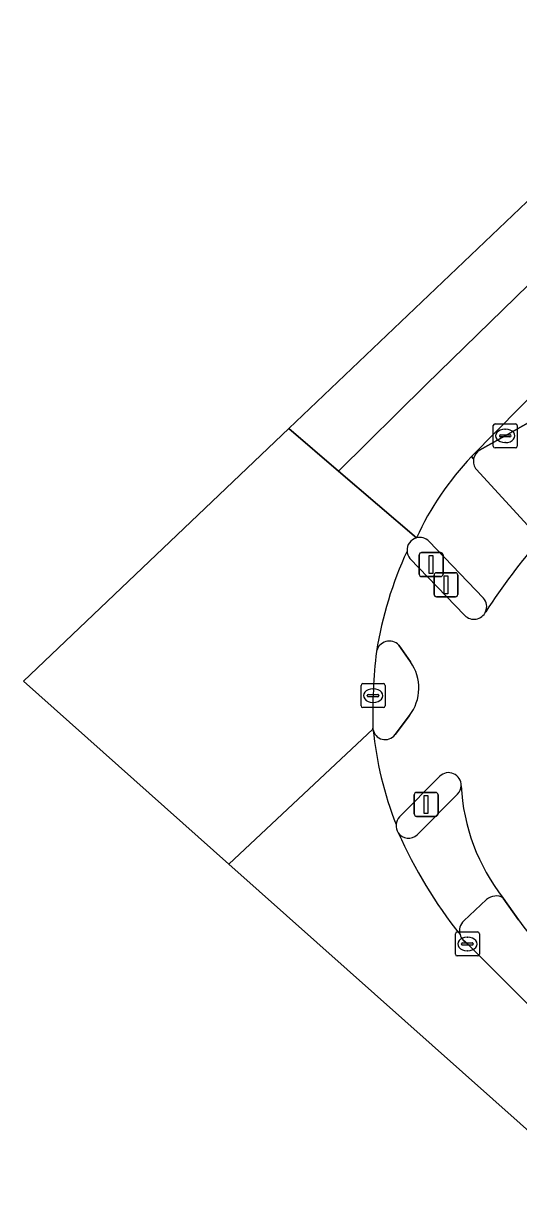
# Model space of a CAD drawing. Extents: x 162523 to 163266, y 381230 to 382050.
# Drawn here: x 162523.39 to 162544, y 381797.08 to 381845.82 of the extents above; entities that cross this region are included whole.
import ezdxf

# ---------------------------------------------------------------- set-up
doc = ezdxf.new("R2010")
doc.units = 0
for name, color, linetype in [('IMGEO_Berm_groen', 7, 'Continuous'), ('IMGEO_Fietspad_gesloten', 7, 'Continuous'), ('IMGEO_Kolk', 7, 'Continuous'), ('IMGEO_Rijbaan_lokaal_gesloten', 7, 'Continuous'), ('IMGEO_Rijbaan_lokaal_open', 7, 'Continuous'), ('IMGEO_Rijbaan_regionaal_gesloten', 7, 'Continuous'), ('IMGEO_Verkeerseiland_gesloten', 7, 'Continuous'), ('IMGEO_Verkeerseiland_groen', 7, 'Continuous'), ('IMGEO_Verkeersregelinstallatiepaal', 7, 'Continuous'), ('IMGEO_Voetpad_open', 7, 'Continuous')]:
    doc.layers.add(name, color=color, linetype=linetype)

msp = doc.modelspace()

# ---------------------------------------------------------------- linework, layer by layer
at = {"layer": 'IMGEO_Berm_groen'}
for points in [[(162542.664, 381809.364), (162541.713, 381808.476)], [(162543.993, 381808.511), (162543.356, 381809.42)], [(162541.691, 381807.666), (162541.866, 381807.508), (162552.821, 381796.54), (162560.227, 381789.1), (162563.333, 381786.008), (162564.169, 381786.991), (162565.997, 381789.141), (162547.12, 381805.283)]]:
    msp.add_lwpolyline(points, dxfattribs=at)
for centre, radius, start, end in [((162543.049, 381808.912), 0.594, 58.8512, 130.402), ((162542.115, 381808.061), 0.578, 134.0568, 196.2411), ((162554.627, 381816.257), 13.156, 216.072, 229.0483), ((162542.123, 381808.062), 0.586, 196.1636, 222.5286)]:
    msp.add_arc(centre, radius, start, end, dxfattribs=at)
at = {"layer": 'IMGEO_Fietspad_gesloten'}
for points in [[(162541.75, 381821.187), (162539.473, 381823.553)], [(162539.013, 381819.941), (162539.502, 381819.245)], [(162539.457, 381817.012), (162538.855, 381816.22)], [(162539.035, 381812.794), (162540.712, 381814.483)], [(162543.356, 381809.42), (162543.993, 381808.511)]]:
    msp.add_lwpolyline(points, dxfattribs=at)
for centre, radius, start, end in [((162571.801, 381801.984), 35.008, 140.1985, 146.4461), ((162554.183, 381817.06), 16.314, 155.3639, 170.7527), ((162539.882, 381823.888), 0.528, 182.9153, 219.3341), ((162542.14, 381821.549), 0.532, 222.9126, 336.1393), ((162538.617, 381819.561), 0.549, 43.8301, 167.2309), ((162537.95, 381818.159), 1.894, 322.7118, 34.9793), ((162538.443, 381816.522), 0.511, 188.3066, 323.7679), ((162553.2, 381818.028), 15.344, 185.9115, 201.2228), ((162541.083, 381814.113), 0.524, 357.8037, 135.0586), ((162549.874, 381814.525), 8.279, 182.9914, 218.0697), ((162539.424, 381812.436), 0.529, 137.4248, 175.919), ((162554.627, 381816.257), 13.156, 216.072, 229.0483)]:
    msp.add_arc(centre, radius, start, end, dxfattribs=at)
at = {"layer": 'IMGEO_Kolk'}
for p, q in [((162542.941, 381828.227), (162542.941, 381829.079)), ((162543.016, 381829.153), (162543.868, 381829.153)), ((162543.429, 381828.933), (162543.454, 381828.933)), ((162543.942, 381829.079), (162543.942, 381828.227)), ((162543.2, 381828.647), (162543.2, 381828.659)), ((162543.638, 381828.61), (162543.24, 381828.61)), ((162543.243, 381828.696), (162543.641, 381828.696)), ((162543.452, 381828.373), (162543.427, 381828.373)), ((162543.684, 381828.659), (162543.684, 381828.647)), ((162543.868, 381828.153), (162543.016, 381828.153)), ((162537.442, 381817.416), (162537.442, 381818.268)), ((162537.517, 381818.342), (162538.369, 381818.342)), ((162537.93, 381818.122), (162537.955, 381818.122)), ((162538.443, 381818.268), (162538.443, 381817.416)), ((162537.701, 381817.836), (162537.701, 381817.848)), ((162538.139, 381817.799), (162537.741, 381817.799)), ((162537.744, 381817.885), (162538.142, 381817.885)), ((162537.953, 381817.562), (162537.928, 381817.562)), ((162538.185, 381817.848), (162538.185, 381817.836)), ((162538.369, 381817.342), (162537.517, 381817.342)), ((162541.365, 381807.082), (162541.365, 381807.934)), ((162541.44, 381808.008), (162542.292, 381808.008)), ((162541.853, 381807.788), (162541.878, 381807.788)), ((162542.366, 381807.934), (162542.366, 381807.082)), ((162541.624, 381807.502), (162541.624, 381807.514)), ((162542.062, 381807.465), (162541.664, 381807.465)), ((162541.667, 381807.551), (162542.065, 381807.551)), ((162542.108, 381807.514), (162542.108, 381807.502)), ((162542.292, 381807.008), (162541.44, 381807.008)), ((162541.876, 381807.228), (162541.851, 381807.228))]:
    msp.add_line(p, q, dxfattribs=at)
for points in [[(162542.941, 381828.227), (162542.941, 381829.079)], [(162543.016, 381829.153), (162543.868, 381829.153)], [(162543.942, 381829.079), (162543.942, 381828.227)], [(162543.868, 381828.153), (162543.016, 381828.153)], [(162537.442, 381817.416), (162537.442, 381818.268)], [(162537.517, 381818.342), (162538.369, 381818.342)], [(162538.443, 381818.268), (162538.443, 381817.416)], [(162538.369, 381817.342), (162537.517, 381817.342)], [(162541.365, 381807.082), (162541.365, 381807.934)], [(162541.44, 381808.008), (162542.292, 381808.008)], [(162542.366, 381807.934), (162542.366, 381807.082)], [(162542.292, 381807.008), (162541.44, 381807.008)]]:
    msp.add_lwpolyline(points, dxfattribs=at)
for centre, radius, start, end in [((162543.018, 381829.077), 0.0765, 91.552, 178.448), ((162543.018, 381829.077), 0.0765, 91.552, 178.448), ((162543.866, 381829.077), 0.0765, 1.552, 88.448), ((162543.866, 381829.077), 0.0765, 1.552, 88.448), ((162543.018, 381828.229), 0.0765, 181.552, 268.448), ((162543.018, 381828.229), 0.0765, 181.552, 268.448), ((162543.24, 381828.656), 0.0403, 85.8775, 175.7526), ((162543.237, 381828.646), 0.0366, 178.938, 274.7102), ((162543.641, 381828.653), 0.043, 264.8664, 352.4533), ((162543.645, 381828.658), 0.0386, 1.7309, 96.639), ((162543.866, 381828.229), 0.0765, 271.552, 358.448), ((162543.866, 381828.229), 0.0765, 271.552, 358.448), ((162537.519, 381818.266), 0.0765, 91.552, 178.448), ((162537.519, 381818.266), 0.0765, 91.552, 178.448), ((162538.367, 381818.266), 0.0765, 1.552, 88.448), ((162538.367, 381818.266), 0.0765, 1.552, 88.448), ((162537.741, 381817.845), 0.0403, 85.8775, 175.7526), ((162537.738, 381817.835), 0.0366, 178.938, 274.7102), ((162538.142, 381817.842), 0.043, 264.8664, 352.4533), ((162538.146, 381817.847), 0.0386, 1.7309, 96.639), ((162537.519, 381817.418), 0.0765, 181.552, 268.448), ((162537.519, 381817.418), 0.0765, 181.552, 268.448), ((162538.367, 381817.418), 0.0765, 271.552, 358.448), ((162538.367, 381817.418), 0.0765, 271.552, 358.448), ((162541.442, 381807.932), 0.0765, 91.552, 178.448), ((162541.442, 381807.932), 0.0765, 91.552, 178.448), ((162542.29, 381807.932), 0.0765, 1.552, 88.448), ((162542.29, 381807.932), 0.0765, 1.552, 88.448), ((162541.664, 381807.511), 0.0403, 85.8775, 175.7526), ((162541.661, 381807.501), 0.0366, 178.938, 274.7102), ((162542.065, 381807.508), 0.043, 264.8664, 352.4533), ((162542.069, 381807.513), 0.0386, 1.7309, 96.639), ((162541.442, 381807.084), 0.0765, 181.552, 268.448), ((162541.442, 381807.084), 0.0765, 181.552, 268.448), ((162542.29, 381807.084), 0.0765, 271.552, 358.448), ((162542.29, 381807.084), 0.0765, 271.552, 358.448)]:
    msp.add_arc(centre, radius, start, end, dxfattribs=at)
for centre, major_axis, ratio, start_param, end_param in [((162543.428, 381828.653), (-0.387, 0.002), 0.722429, 4.712389, 7.853982), ((162543.453, 381828.653), (-0.39, 0.002), 0.717154, 1.570796, 4.712389), ((162537.929, 381817.842), (-0.387, 0.002), 0.722429, 4.712389, 7.853982), ((162537.954, 381817.842), (-0.39, 0.002), 0.717154, 1.570796, 4.712389), ((162541.852, 381807.508), (-0.387, 0.002), 0.722429, 4.712389, 7.853982), ((162541.877, 381807.508), (-0.39, 0.002), 0.717154, 1.570796, 4.712389)]:
    msp.add_ellipse(centre, major_axis=major_axis, ratio=ratio, start_param=start_param, end_param=end_param, dxfattribs=at)
at = {"layer": 'IMGEO_Rijbaan_lokaal_gesloten'}
for points in [[(162537.938, 381816.448), (162531.941, 381810.835), (162564.766, 381781.599), (162660.039, 381699.143), (162682.885, 381679.37)], [(162625.869, 381732.446), (162599.458, 381754.875), (162599.342, 381754.973), (162594.573, 381759.007), (162594.384, 381759.168), (162594.297, 381759.242), (162568.532, 381781.143), (162568.384, 381781.28), (162564.665, 381784.731), (162563.333, 381786.008), (162560.227, 381789.1), (162552.821, 381796.54), (162541.866, 381807.508), (162541.691, 381807.666)]]:
    msp.add_lwpolyline(points, dxfattribs=at)
for centre, radius, start, end in [((162553.2, 381818.028), 15.344, 185.9115, 201.2228), ((162539.415, 381812.435), 0.519, 175.7151, 214.9105), ((162556.862, 381820.079), 19.558, 203.9556, 218.519), ((162542.123, 381808.062), 0.586, 196.1636, 222.5286)]:
    msp.add_arc(centre, radius, start, end, dxfattribs=at)
at = {"layer": 'IMGEO_Rijbaan_lokaal_open'}
for points in [[(162562.147, 381847.417), (162551.188, 381837.076), (162542.033, 381827.792), (162542.123, 381827.698)], [(162542.375, 381828.054), (162543.442, 381828.653), (162549.934, 381832.331), (162551.024, 381832.956)]]:
    msp.add_lwpolyline(points, dxfattribs=at)
msp.add_arc((162542.641, 381827.599), 0.527, 120.2852, 169.1281, dxfattribs=at)
at = {"layer": 'IMGEO_Rijbaan_regionaal_gesloten'}
for points in [[(162708.12, 381976.793), (162668.023, 381943.382), (162560.459, 381853.754), (162549.287, 381843.113), (162534.431, 381828.963)], [(162534.431, 381828.963), (162536.507, 381827.181), (162540.157, 381830.785), (162552.383, 381842.71), (162567.001, 381856.379), (162572.096, 381861.048), (162587.252, 381874.266), (162599.477, 381884.467), (162624.285, 381904.911), (162662.123, 381935.842), (162667.509, 381940.274), (162683.823, 381953.589)], [(162683.823, 381953.589), (162667.509, 381940.274), (162662.123, 381935.842), (162624.285, 381904.911), (162599.477, 381884.467), (162587.252, 381874.266), (162572.096, 381861.048), (162567.001, 381856.379), (162552.383, 381842.71), (162540.157, 381830.785), (162536.507, 381827.181), (162539.744, 381824.404)], [(162542.033, 381827.792), (162551.188, 381837.076), (162562.147, 381847.417), (162563.048, 381848.267), (162568.79, 381853.73), (162570.541, 381855.349), (162576.654, 381860.802), (162581.631, 381865.192), (162587.814, 381870.584), (162593.659, 381875.675), (162600.282, 381881.209), (162616.901, 381894.769), (162628.275, 381903.978), (162646.842, 381919.202), (162662.907, 381932.358), (162665.643, 381934.608), (162671.529, 381939.448), (162680.739, 381946.928)], [(162539.744, 381824.404), (162536.507, 381827.181), (162534.431, 381828.963), (162523.393, 381818.449)], [(162523.393, 381818.449), (162531.941, 381810.835), (162537.938, 381816.448), (162537.933, 381816.492)]]:
    msp.add_lwpolyline(points, dxfattribs=at)
for centre, radius, start, end in [((162551.297, 381819.066), 12.727, 136.7124, 155.2002), ((162539.888, 381823.889), 0.535, 105.6302, 182.9955), ((162554.183, 381817.06), 16.314, 155.3639, 170.7527), ((162561.617, 381816.992), 23.69, 173.4789, 181.2084)]:
    msp.add_arc(centre, radius, start, end, dxfattribs=at)
at = {"layer": 'IMGEO_Verkeerseiland_gesloten'}
for points in [[(162542.537, 381821.903), (162540.268, 381824.264)], [(162539.473, 381823.553), (162541.75, 381821.187)], [(162539.502, 381819.245), (162539.013, 381819.941)], [(162538.855, 381816.22), (162539.457, 381817.012)], [(162537.933, 381816.492), (162537.938, 381816.448)], [(162540.712, 381814.483), (162539.035, 381812.794)], [(162539.774, 381812.049), (162541.458, 381813.748)]]:
    msp.add_lwpolyline(points, dxfattribs=at)
for centre, radius, start, end in [((162539.888, 381823.889), 0.535, 105.6302, 182.9955), ((162539.886, 381823.886), 0.537, 44.7131, 105.3696), ((162539.882, 381823.888), 0.528, 182.9153, 219.3341), ((162542.138, 381821.549), 0.533, 336.2079, 41.5719), ((162542.14, 381821.549), 0.532, 222.9126, 336.1393), ((162538.617, 381819.561), 0.549, 43.8301, 167.2309), ((162561.617, 381816.992), 23.69, 173.4789, 181.2084), ((162537.95, 381818.159), 1.894, 322.7118, 34.9793), ((162538.443, 381816.522), 0.511, 188.3066, 323.7679), ((162541.083, 381814.113), 0.524, 357.8037, 135.0586), ((162541.082, 381814.114), 0.525, 315.8157, 357.7471), ((162539.424, 381812.436), 0.529, 137.4248, 175.919), ((162539.415, 381812.435), 0.519, 175.7151, 214.9105), ((162539.42, 381812.436), 0.525, 214.6803, 312.383)]:
    msp.add_arc(centre, radius, start, end, dxfattribs=at)
at = {"layer": 'IMGEO_Verkeerseiland_groen'}
for points in [[(162551.024, 381832.956), (162549.934, 381832.331), (162543.442, 381828.653), (162542.375, 381828.054)], [(162542.242, 381827.249), (162544.524, 381824.771)]]:
    msp.add_lwpolyline(points, dxfattribs=at)
for centre, radius, start, end in [((162542.641, 381827.599), 0.527, 120.2852, 169.1281), ((162542.646, 381827.596), 0.533, 169.0219, 220.6662)]:
    msp.add_arc(centre, radius, start, end, dxfattribs=at)
at = {"layer": 'IMGEO_Verkeersregelinstallatiepaal'}
for p, q in [((162539.862, 381822.895), (162539.862, 381823.695)), ((162539.862, 381823.695), (162539.862, 381822.895)), ((162539.962, 381823.795), (162540.752, 381823.795)), ((162540.752, 381823.795), (162539.962, 381823.795)), ((162540.852, 381823.695), (162540.852, 381822.895)), ((162540.852, 381822.895), (162540.852, 381823.695)), ((162540.479, 381822.057), (162540.479, 381822.857)), ((162540.479, 381822.857), (162540.479, 381822.057)), ((162540.579, 381822.957), (162541.369, 381822.957)), ((162541.369, 381822.957), (162540.579, 381822.957)), ((162541.469, 381822.857), (162541.469, 381822.057)), ((162541.469, 381822.057), (162541.469, 381822.857)), ((162540.752, 381822.795), (162539.962, 381822.795)), ((162539.962, 381822.795), (162540.752, 381822.795)), ((162541.369, 381821.957), (162540.579, 381821.957)), ((162540.579, 381821.957), (162541.369, 381821.957)), ((162539.653, 381812.918), (162539.653, 381813.718)), ((162539.653, 381813.718), (162539.653, 381812.918)), ((162539.753, 381813.818), (162540.543, 381813.818)), ((162540.543, 381813.818), (162539.753, 381813.818)), ((162540.643, 381813.718), (162540.643, 381812.918)), ((162540.643, 381812.918), (162540.643, 381813.718)), ((162540.543, 381812.818), (162539.753, 381812.818)), ((162539.753, 381812.818), (162540.543, 381812.818))]:
    msp.add_line(p, q, dxfattribs=at)
for points in [[(162540.282, 381823.67), (162540.432, 381823.67), (162540.432, 381822.92), (162540.282, 381822.92), (162540.282, 381823.67)], [(162540.899, 381822.832), (162541.049, 381822.832), (162541.049, 381822.082), (162540.899, 381822.082), (162540.899, 381822.832)], [(162540.073, 381813.693), (162540.223, 381813.693), (162540.223, 381812.943), (162540.073, 381812.943), (162540.073, 381813.693)]]:
    msp.add_lwpolyline(points, dxfattribs=at)
for centre, start, end in [((162539.962, 381823.695), 90, 180), ((162539.962, 381823.695), 90, 180), ((162540.752, 381823.695), 0, 90), ((162540.752, 381823.695), 360, 90), ((162539.962, 381822.895), 180, 270), ((162539.962, 381822.895), 180, 270), ((162540.579, 381822.857), 90, 180), ((162540.579, 381822.857), 90, 180), ((162540.752, 381822.895), 270, 0), ((162540.752, 381822.895), 270, 0), ((162541.369, 381822.857), 0, 90), ((162541.369, 381822.857), 360, 90), ((162540.579, 381822.057), 180, 270), ((162540.579, 381822.057), 180, 270), ((162541.369, 381822.057), 270, 0), ((162541.369, 381822.057), 270, 0), ((162539.753, 381813.718), 90, 180), ((162539.753, 381813.718), 90, 180), ((162540.543, 381813.718), 0, 90), ((162540.543, 381813.718), 360, 90), ((162539.753, 381812.918), 180, 270), ((162539.753, 381812.918), 180, 270), ((162540.543, 381812.918), 270, 0), ((162540.543, 381812.918), 270, 0)]:
    msp.add_arc(centre, 0.1, start, end, dxfattribs=at)
at = {"layer": 'IMGEO_Voetpad_open'}
for points in [[(162542.123, 381827.698), (162542.033, 381827.792)], [(162544.524, 381824.771), (162542.242, 381827.249)], [(162540.268, 381824.264), (162542.537, 381821.903)], [(162541.458, 381813.748), (162539.774, 381812.049)], [(162541.713, 381808.476), (162542.664, 381809.364)]]:
    msp.add_lwpolyline(points, dxfattribs=at)
for centre, radius, start, end in [((162551.297, 381819.066), 12.727, 136.7124, 155.2002), ((162542.646, 381827.596), 0.533, 169.0219, 220.6662), ((162539.886, 381823.886), 0.537, 44.7131, 105.3696), ((162571.801, 381801.984), 35.008, 140.1985, 146.4461), ((162542.138, 381821.549), 0.533, 336.2079, 41.5719), ((162541.082, 381814.114), 0.525, 315.8157, 357.7471), ((162549.874, 381814.525), 8.279, 182.9914, 218.0697), ((162539.42, 381812.436), 0.525, 214.6803, 312.383), ((162556.862, 381820.079), 19.558, 203.9556, 218.519), ((162543.049, 381808.912), 0.594, 58.8512, 130.402), ((162542.115, 381808.061), 0.578, 134.0568, 196.2411)]:
    msp.add_arc(centre, radius, start, end, dxfattribs=at)

doc.saveas('drawing.dxf')
